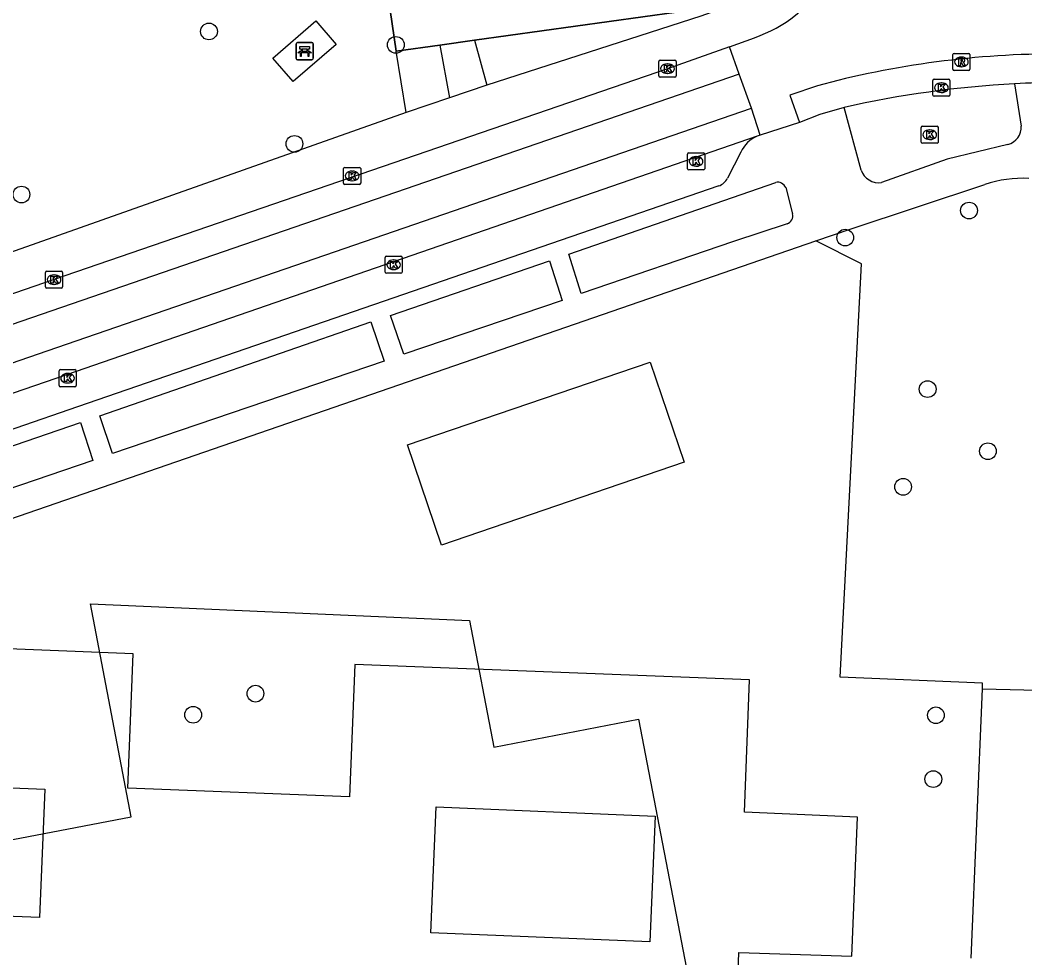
# Model space of a CAD drawing. Extents: x 160077 to 160945, y 386481 to 387498.
# Drawn here: x 160620.3 to 160679, y 386829.3 to 386884.2 of the extents above; entities that cross this region are included whole.
import ezdxf

# ---------------------------------------------------------------- set-up
doc = ezdxf.new("R2010")
doc.units = 0
for name, color, linetype in [('IMGEO_Bank', 7, 'Continuous'), ('IMGEO_Boom', 7, 'Continuous'), ('IMGEO_Erf', 7, 'Continuous'), ('IMGEO_Groenvoorziening', 7, 'Continuous'), ('IMGEO_Hek', 7, 'Continuous'), ('IMGEO_Kolk', 7, 'Continuous'), ('IMGEO_Pand', 7, 'Continuous'), ('IMGEO_Pand_vergunning_verleend', 7, 'Continuous'), ('IMGEO_Rijbaan_lokaal_gesloten', 7, 'Continuous'), ('IMGEO_Rijbaan_lokaal_open', 7, 'Continuous'), ('IMGEO_Rioolput', 7, 'Continuous'), ('IMGEO_Voetpad_open', 7, 'Continuous')]:
    doc.layers.add(name, color=color, linetype=linetype)

msp = doc.modelspace()

# ---------------------------------------------------------------- linework, layer by layer
at = {"layer": 'IMGEO_Bank'}
for p, q in [((160636.51, 386882.837), (160637.351, 386882.837)), ((160637.351, 386882.837), (160636.51, 386882.837)), ((160637.435, 386882.762), (160637.435, 386881.921)), ((160637.435, 386881.921), (160637.435, 386882.762)), ((160636.435, 386881.912), (160636.435, 386882.753)), ((160636.435, 386882.753), (160636.435, 386881.912)), ((160637.132, 386882.235), (160636.739, 386882.235)), ((160636.744, 386882.343), (160636.744, 386882.449)), ((160636.788, 386882.449), (160636.788, 386882.343)), ((160637.076, 386882.455), (160636.794, 386882.455)), ((160636.794, 386882.337), (160637.076, 386882.337)), ((160637.082, 386882.343), (160637.082, 386882.449)), ((160637.126, 386882.449), (160637.126, 386882.343)), ((160637.36, 386881.837), (160636.519, 386881.837)), ((160636.519, 386881.837), (160637.36, 386881.837))]:
    msp.add_line(p, q, dxfattribs=at)
for points in [[(160636.682, 386882.235), (160636.54, 386882.235), (160636.652, 386882.337), (160636.738, 386882.337)], [(160636.738, 386882.455), (160636.652, 386882.455), (160636.652, 386882.616), (160637.215, 386882.616), (160637.215, 386882.455), (160637.132, 386882.455)], [(160636.732, 386882.228), (160636.732, 386882.021), (160636.689, 386882.021), (160636.689, 386882.228)], [(160637.132, 386882.337), (160637.215, 386882.337), (160637.327, 386882.235), (160637.188, 386882.235)], [(160637.182, 386882.228), (160637.182, 386882.021), (160637.138, 386882.021), (160637.138, 386882.228)]]:
    msp.add_lwpolyline(points, dxfattribs=at)
for centre, radius, start, end in [((160636.513, 386882.759), 0.0779, 92.4484, 184.28452), ((160636.513, 386882.759), 0.0779, 92.4484, 184.28452), ((160637.357, 386882.759), 0.0779, 2.4484, 94.28452), ((160637.357, 386882.759), 0.0779, 2.4484, 94.28452), ((160636.682, 386882.228), 0.00671, 2.89567, 87.10433), ((160636.739, 386882.228), 0.00671, 92.89567, 177.10433), ((160636.737, 386882.448), 0.00671, 2.89567, 87.10433), ((160636.737, 386882.344), 0.00671, 272.89567, 357.10433), ((160636.794, 386882.448), 0.00671, 92.89567, 177.10433), ((160636.794, 386882.344), 0.00671, 182.89567, 267.10433), ((160637.076, 386882.448), 0.00671, 2.89567, 87.10433), ((160637.076, 386882.344), 0.00671, 272.89567, 357.10433), ((160637.133, 386882.448), 0.00671, 92.89567, 177.10433), ((160637.133, 386882.344), 0.00671, 182.89567, 267.10433), ((160637.131, 386882.228), 0.00671, 2.89567, 87.10433), ((160637.188, 386882.228), 0.00671, 92.89567, 177.10433), ((160636.513, 386881.915), 0.0779, 182.4484, 274.28452), ((160636.513, 386881.915), 0.0779, 182.4484, 274.28452), ((160637.357, 386881.915), 0.0779, 272.4484, 4.28452), ((160637.357, 386881.915), 0.0779, 272.4484, 4.28452)]:
    msp.add_arc(centre, radius, start, end, dxfattribs=at)
at = {"layer": 'IMGEO_Boom'}
for centre in [(160631.342, 386883.491), (160642.264, 386882.702), (160636.338, 386876.914), (160620.38, 386873.954), (160675.763, 386873.019), (160668.528, 386871.435), (160673.344, 386862.578), (160676.869, 386858.948), (160671.909, 386856.865), (160634.057, 386844.773), (160630.416, 386843.539), (160673.83, 386843.508), (160673.676, 386839.775)]:
    msp.add_circle(centre, 0.489, dxfattribs=at)
at = {"layer": 'IMGEO_Erf'}
for points in [[(160646.866, 386882.974), (160660.639, 386884.895), (160659.159, 386892.212)], [(160642.277, 386882.334), (160644.827, 386882.69)]]:
    msp.add_lwpolyline(points, dxfattribs=at)
at = {"layer": 'IMGEO_Groenvoorziening'}
for points in [[(160641.274, 386904.77), (160639.047, 386904.459), (160642.277, 386882.334)], [(160638.77, 386882.729), (160636.264, 386880.563), (160635.078, 386881.936), (160637.584, 386884.102), (160638.77, 386882.729)], [(160642.874, 386878.744), (160642.277, 386882.334)], [(160676.542, 386845.055), (160676.555, 386845.381), (160668.235, 386845.73), (160669.487, 386869.91), (160666.813, 386871.238)]]:
    msp.add_lwpolyline(points, dxfattribs=at)
at = {"layer": 'IMGEO_Hek'}
for points in [[(160642.277, 386882.334), (160639.047, 386904.459), (160641.274, 386904.77)], [(160659.159, 386892.212), (160660.639, 386884.895), (160646.866, 386882.974)], [(160646.866, 386882.974), (160644.827, 386882.69)], [(160644.827, 386882.69), (160642.277, 386882.334)], [(160676.542, 386845.055), (160676.555, 386845.381), (160668.235, 386845.73), (160669.487, 386869.91), (160666.813, 386871.238)], [(160675.891, 386829.313), (160676.542, 386845.055)]]:
    msp.add_lwpolyline(points, dxfattribs=at)
at = {"layer": 'IMGEO_Kolk'}
for p, q in [((160657.639, 386880.887), (160657.639, 386881.739)), ((160657.714, 386881.813), (160658.566, 386881.813)), ((160658.127, 386881.593), (160658.152, 386881.593)), ((160658.64, 386881.739), (160658.64, 386880.887)), ((160658.15, 386881.033), (160658.125, 386881.033)), ((160658.566, 386880.813), (160657.714, 386880.813)), ((160673.649, 386879.773), (160673.649, 386880.625)), ((160673.724, 386880.699), (160674.576, 386880.699)), ((160674.137, 386880.479), (160674.162, 386880.479)), ((160674.65, 386880.625), (160674.65, 386879.773)), ((160674.16, 386879.919), (160674.135, 386879.919)), ((160674.576, 386879.699), (160673.724, 386879.699)), ((160672.968, 386877.025), (160672.968, 386877.877)), ((160673.043, 386877.951), (160673.895, 386877.951)), ((160673.456, 386877.731), (160673.481, 386877.731)), ((160673.969, 386877.877), (160673.969, 386877.025)), ((160673.895, 386876.951), (160673.043, 386876.951)), ((160673.479, 386877.171), (160673.454, 386877.171)), ((160659.313, 386875.466), (160659.313, 386876.318)), ((160659.388, 386876.392), (160660.24, 386876.392)), ((160660.314, 386876.318), (160660.314, 386875.466)), ((160659.801, 386876.172), (160659.826, 386876.172)), ((160639.208, 386874.616), (160639.208, 386875.468)), ((160639.283, 386875.542), (160640.135, 386875.542)), ((160639.696, 386875.322), (160639.721, 386875.322)), ((160640.209, 386875.468), (160640.209, 386874.616)), ((160660.24, 386875.392), (160659.388, 386875.392)), ((160659.824, 386875.612), (160659.799, 386875.612)), ((160640.135, 386874.542), (160639.283, 386874.542)), ((160639.719, 386874.762), (160639.694, 386874.762)), ((160641.635, 386869.422), (160641.635, 386870.274)), ((160641.71, 386870.348), (160642.562, 386870.348)), ((160642.123, 386870.128), (160642.148, 386870.128)), ((160642.636, 386870.274), (160642.636, 386869.422)), ((160621.786, 386868.551), (160621.786, 386869.403)), ((160621.861, 386869.477), (160622.713, 386869.477)), ((160622.274, 386869.257), (160622.299, 386869.257)), ((160622.787, 386869.403), (160622.787, 386868.551)), ((160642.562, 386869.348), (160641.71, 386869.348)), ((160642.146, 386869.568), (160642.121, 386869.568)), ((160622.297, 386868.697), (160622.272, 386868.697)), ((160622.713, 386868.477), (160621.861, 386868.477)), ((160622.58, 386862.789), (160622.58, 386863.641)), ((160622.655, 386863.715), (160623.507, 386863.715)), ((160623.068, 386863.495), (160623.093, 386863.495)), ((160623.581, 386863.641), (160623.581, 386862.789)), ((160623.091, 386862.935), (160623.066, 386862.935)), ((160623.507, 386862.715), (160622.655, 386862.715))]:
    msp.add_line(p, q, dxfattribs=at)
for points in [[(160657.639, 386880.887), (160657.639, 386881.739)], [(160657.714, 386881.813), (160658.566, 386881.813)], [(160658.64, 386881.739), (160658.64, 386880.887)], [(160657.96, 386881.513), (160658.083, 386881.513), (160658.083, 386881.362), (160658.213, 386881.513), (160658.377, 386881.513), (160658.231, 386881.362), (160658.384, 386881.113), (160658.232, 386881.113), (160658.147, 386881.277), (160658.083, 386881.21), (160658.083, 386881.113), (160657.96, 386881.113), (160657.96, 386881.513)], [(160658.566, 386880.813), (160657.714, 386880.813)], [(160673.649, 386879.773), (160673.649, 386880.625)], [(160673.724, 386880.699), (160674.576, 386880.699)], [(160674.65, 386880.625), (160674.65, 386879.773)], [(160673.97, 386880.399), (160674.093, 386880.399), (160674.093, 386880.248), (160674.223, 386880.399), (160674.387, 386880.399), (160674.241, 386880.248), (160674.394, 386879.999), (160674.242, 386879.999), (160674.157, 386880.163), (160674.093, 386880.096), (160674.093, 386879.999), (160673.97, 386879.999), (160673.97, 386880.399)], [(160674.576, 386879.699), (160673.724, 386879.699)], [(160672.968, 386877.025), (160672.968, 386877.877)], [(160673.043, 386877.951), (160673.895, 386877.951)], [(160673.289, 386877.651), (160673.412, 386877.651), (160673.412, 386877.5), (160673.542, 386877.651), (160673.706, 386877.651), (160673.56, 386877.5), (160673.713, 386877.251), (160673.561, 386877.251), (160673.476, 386877.415), (160673.412, 386877.348), (160673.412, 386877.251), (160673.289, 386877.251), (160673.289, 386877.651)], [(160673.969, 386877.877), (160673.969, 386877.025)], [(160673.895, 386876.951), (160673.043, 386876.951)], [(160659.313, 386875.466), (160659.313, 386876.318)], [(160659.388, 386876.392), (160660.24, 386876.392)], [(160660.314, 386876.318), (160660.314, 386875.466)], [(160659.634, 386876.092), (160659.757, 386876.092), (160659.757, 386875.941), (160659.887, 386876.092), (160660.051, 386876.092), (160659.905, 386875.941), (160660.058, 386875.692), (160659.906, 386875.692), (160659.821, 386875.856), (160659.757, 386875.789), (160659.757, 386875.692), (160659.634, 386875.692), (160659.634, 386876.092)], [(160639.208, 386874.616), (160639.208, 386875.468)], [(160639.283, 386875.542), (160640.135, 386875.542)], [(160639.529, 386875.242), (160639.652, 386875.242), (160639.652, 386875.091), (160639.782, 386875.242), (160639.946, 386875.242), (160639.8, 386875.091), (160639.953, 386874.842), (160639.801, 386874.842), (160639.716, 386875.006), (160639.652, 386874.939), (160639.652, 386874.842), (160639.529, 386874.842), (160639.529, 386875.242)], [(160640.209, 386875.468), (160640.209, 386874.616)], [(160660.24, 386875.392), (160659.388, 386875.392)], [(160640.135, 386874.542), (160639.283, 386874.542)], [(160641.635, 386869.422), (160641.635, 386870.274)], [(160641.71, 386870.348), (160642.562, 386870.348)], [(160641.956, 386870.048), (160642.079, 386870.048), (160642.079, 386869.897), (160642.209, 386870.048), (160642.373, 386870.048), (160642.227, 386869.897), (160642.38, 386869.648), (160642.228, 386869.648), (160642.143, 386869.812), (160642.079, 386869.745), (160642.079, 386869.648), (160641.956, 386869.648), (160641.956, 386870.048)], [(160642.636, 386870.274), (160642.636, 386869.422)], [(160621.786, 386868.551), (160621.786, 386869.403)], [(160621.861, 386869.477), (160622.713, 386869.477)], [(160622.787, 386869.403), (160622.787, 386868.551)], [(160642.562, 386869.348), (160641.71, 386869.348)], [(160622.107, 386869.177), (160622.23, 386869.177), (160622.23, 386869.026), (160622.36, 386869.177), (160622.524, 386869.177), (160622.378, 386869.026), (160622.531, 386868.777), (160622.379, 386868.777), (160622.294, 386868.941), (160622.23, 386868.874), (160622.23, 386868.777), (160622.107, 386868.777), (160622.107, 386869.177)], [(160622.713, 386868.477), (160621.861, 386868.477)], [(160622.58, 386862.789), (160622.58, 386863.641)], [(160622.655, 386863.715), (160623.507, 386863.715)], [(160622.901, 386863.415), (160623.024, 386863.415), (160623.024, 386863.264), (160623.154, 386863.415), (160623.318, 386863.415), (160623.172, 386863.264), (160623.325, 386863.015), (160623.173, 386863.015), (160623.088, 386863.179), (160623.024, 386863.112), (160623.024, 386863.015), (160622.901, 386863.015), (160622.901, 386863.415)], [(160623.581, 386863.641), (160623.581, 386862.789)], [(160623.507, 386862.715), (160622.655, 386862.715)]]:
    msp.add_lwpolyline(points, dxfattribs=at)
for centre, start, end in [((160657.716, 386881.737), 91.55205, 178.44795), ((160657.716, 386881.737), 91.55205, 178.44795), ((160658.564, 386881.737), 1.55205, 88.44795), ((160658.564, 386881.737), 1.55205, 88.44795), ((160657.716, 386880.889), 181.55205, 268.44795), ((160657.716, 386880.889), 181.55205, 268.44795), ((160658.564, 386880.889), 271.55205, 358.44795), ((160658.564, 386880.889), 271.55205, 358.44795), ((160673.726, 386880.623), 91.55205, 178.44795), ((160673.726, 386880.623), 91.55205, 178.44795), ((160674.574, 386880.623), 1.55205, 88.44795), ((160674.574, 386880.623), 1.55205, 88.44795), ((160673.726, 386879.775), 181.55205, 268.44795), ((160673.726, 386879.775), 181.55205, 268.44795), ((160674.574, 386879.775), 271.55205, 358.44795), ((160674.574, 386879.775), 271.55205, 358.44795), ((160673.045, 386877.875), 91.55205, 178.44795), ((160673.045, 386877.875), 91.55205, 178.44795), ((160673.893, 386877.875), 1.55205, 88.44795), ((160673.893, 386877.875), 1.55205, 88.44795), ((160673.045, 386877.027), 181.55205, 268.44795), ((160673.045, 386877.027), 181.55205, 268.44795), ((160673.893, 386877.027), 271.55205, 358.44795), ((160673.893, 386877.027), 271.55205, 358.44795), ((160659.39, 386876.316), 91.55205, 178.44795), ((160659.39, 386876.316), 91.55205, 178.44795), ((160660.238, 386876.316), 1.55205, 88.44795), ((160660.238, 386876.316), 1.55205, 88.44795), ((160639.285, 386875.466), 91.55205, 178.44795), ((160639.285, 386875.466), 91.55205, 178.44795), ((160640.133, 386875.466), 1.55205, 88.44795), ((160640.133, 386875.466), 1.55205, 88.44795), ((160659.39, 386875.468), 181.55205, 268.44795), ((160659.39, 386875.468), 181.55205, 268.44795), ((160660.238, 386875.468), 271.55205, 358.44795), ((160660.238, 386875.468), 271.55205, 358.44795), ((160639.285, 386874.618), 181.55205, 268.44795), ((160639.285, 386874.618), 181.55205, 268.44795), ((160640.133, 386874.618), 271.55205, 358.44795), ((160640.133, 386874.618), 271.55205, 358.44795), ((160641.712, 386870.272), 91.55205, 178.44795), ((160641.712, 386870.272), 91.55205, 178.44795), ((160642.56, 386870.272), 1.55205, 88.44795), ((160642.56, 386870.272), 1.55205, 88.44795), ((160621.863, 386869.401), 91.55205, 178.44795), ((160621.863, 386869.401), 91.55205, 178.44795), ((160622.711, 386869.401), 1.55205, 88.44795), ((160622.711, 386869.401), 1.55205, 88.44795), ((160641.712, 386869.424), 181.55205, 268.44795), ((160641.712, 386869.424), 181.55205, 268.44795), ((160642.56, 386869.424), 271.55205, 358.44795), ((160642.56, 386869.424), 271.55205, 358.44795), ((160621.863, 386868.553), 181.55205, 268.44795), ((160621.863, 386868.553), 181.55205, 268.44795), ((160622.711, 386868.553), 271.55205, 358.44795), ((160622.711, 386868.553), 271.55205, 358.44795), ((160622.657, 386863.639), 91.55205, 178.44795), ((160622.657, 386863.639), 91.55205, 178.44795), ((160623.505, 386863.639), 1.55205, 88.44795), ((160623.505, 386863.639), 1.55205, 88.44795), ((160622.657, 386862.791), 181.55205, 268.44795), ((160622.657, 386862.791), 181.55205, 268.44795), ((160623.505, 386862.791), 271.55205, 358.44795), ((160623.505, 386862.791), 271.55205, 358.44795)]:
    msp.add_arc(centre, 0.0765, start, end, dxfattribs=at)
for centre, major_axis, ratio, start_param, end_param in [((160658.126, 386881.313), (-0.387, 0.002), 0.722429, 4.712389, 7.853982), ((160658.151, 386881.313), (-0.39, 0.002), 0.717154, 1.570796, 4.712389), ((160674.136, 386880.199), (-0.387, 0.002), 0.722429, 4.712389, 7.853982), ((160674.161, 386880.199), (-0.39, 0.002), 0.717154, 1.570796, 4.712389), ((160673.455, 386877.451), (-0.387, 0.002), 0.722429, 4.712389, 7.853982), ((160673.48, 386877.451), (-0.39, 0.002), 0.717154, 1.570796, 4.712389), ((160659.8, 386875.892), (-0.387, 0.002), 0.722429, 4.712389, 7.853982), ((160659.825, 386875.892), (-0.39, 0.002), 0.717154, 1.570796, 4.712389), ((160639.695, 386875.042), (-0.387, 0.002), 0.722429, 4.712389, 7.853982), ((160639.72, 386875.042), (-0.39, 0.002), 0.717154, 1.570796, 4.712389), ((160642.122, 386869.848), (-0.387, 0.002), 0.722429, 4.712389, 7.853982), ((160642.147, 386869.848), (-0.39, 0.002), 0.717154, 1.570796, 4.712389), ((160622.273, 386868.977), (-0.387, 0.002), 0.722429, 4.712389, 7.853982), ((160622.298, 386868.977), (-0.39, 0.002), 0.717154, 1.570796, 4.712389), ((160623.067, 386863.215), (-0.387, 0.002), 0.722429, 4.712389, 7.853982), ((160623.092, 386863.215), (-0.39, 0.002), 0.717154, 1.570796, 4.712389)]:
    msp.add_ellipse(centre, major_axis=major_axis, ratio=ratio, start_param=start_param, end_param=end_param, dxfattribs=at)
at = {"layer": 'IMGEO_Pand'}
for points in [[(160644.936, 386853.463), (160642.941, 386859.312), (160657.124, 386864.151), (160659.12, 386858.301), (160644.936, 386853.463)], [(160662.314, 386829.637), (160668.918, 386829.418), (160669.239, 386837.544), (160662.637, 386837.835), (160662.926, 386845.581), (160639.873, 386846.471), (160639.561, 386838.731), (160626.6, 386839.254), (160626.917, 386847.096), (160614.264, 386847.607), (160613.937, 386839.505), (160621.742, 386839.189), (160621.439, 386831.675), (160614.83, 386831.942), (160614.503, 386823.832)], [(160644.313, 386830.795), (160644.625, 386838.16), (160657.416, 386837.619), (160657.104, 386830.254), (160644.313, 386830.795)], [(160662.065, 386822.149), (160662.314, 386829.637)]]:
    msp.add_lwpolyline(points, dxfattribs=at)
at = {"layer": 'IMGEO_Pand_vergunning_verleend'}
msp.add_lwpolyline([(160613.867, 386835.096), (160626.802, 386837.57), (160624.421, 386850.02), (160646.57, 386849.04), (160647.993, 386841.649), (160656.446, 386843.277), (160661.556, 386816.748), (160642.06, 386813.01), (160633.038, 386808.858), (160630.885, 386813.836), (160628.577, 386813.395), (160629.102, 386810.652), (160618.915, 386808.704), (160613.867, 386835.096)], dxfattribs=at)
at = {"layer": 'IMGEO_Rijbaan_lokaal_gesloten'}
for points in [[(160661.757, 386882.595), (160658.14, 386881.313), (160622.287, 386868.977), (160603.455, 386862.503), (160602.068, 386862.029), (160601.058, 386861.677), (160599.927, 386861.292)], [(160662.322, 386880.985), (160602.615, 386860.432), (160598.113, 386858.924)], [(160601.607, 386857.838), (160604.713, 386858.884), (160622.455, 386865.015), (160663.045, 386879.01)], [(160668.461, 386879.051), (160667.042, 386878.632), (160665.847, 386878.174)], [(160663.388, 386877.362), (160623.022, 386863.416), (160604.975, 386857.207), (160598.764, 386855.067)], [(160663.55, 386877.417), (160663.388, 386877.362)]]:
    msp.add_lwpolyline(points, dxfattribs=at)
for centre, radius, start, end in [((160681.574, 386820.779), 59.73, 93.0252, 102.6822), ((160681.556, 386820.983), 59.525, 90.53366, 93.01843)]:
    msp.add_arc(centre, radius, start, end, dxfattribs=at)
at = {"layer": 'IMGEO_Rijbaan_lokaal_open'}
for points in [[(160661.757, 386882.595), (160663.217, 386883.125)], [(160662.322, 386880.985), (160661.757, 386882.595)], [(160663.045, 386879.01), (160662.322, 386880.985)], [(160668.097, 386880.628), (160666.911, 386880.3), (160665.296, 386879.773), (160665.847, 386878.174)], [(160663.55, 386877.417), (160663.045, 386879.01)], [(160665.847, 386878.174), (160663.55, 386877.417)], [(160675.891, 386829.313), (160676.542, 386845.055)], [(160676.542, 386845.055), (160683.812, 386844.878)]]:
    msp.add_lwpolyline(points, dxfattribs=at)
for centre, radius, start, end in [((160660.597, 386890.752), 8.064, 288.95859, 6.08591), ((160680.985, 386827.813), 54.365, 88.49585, 103.71339)]:
    msp.add_arc(centre, radius, start, end, dxfattribs=at)
at = {"layer": 'IMGEO_Rioolput'}
for p, q in [((160674.892, 386882.208), (160675.744, 386882.208)), ((160674.817, 386881.282), (160674.817, 386882.134)), ((160675.305, 386881.988), (160675.33, 386881.988)), ((160675.818, 386882.134), (160675.818, 386881.282)), ((160675.744, 386881.208), (160674.892, 386881.208)), ((160675.328, 386881.428), (160675.303, 386881.428))]:
    msp.add_line(p, q, dxfattribs=at)
for points in [[(160674.892, 386882.208), (160675.744, 386882.208)], [(160674.817, 386881.282), (160674.817, 386882.134)], [(160675.406, 386881.906), (160675.154, 386881.908), (160675.154, 386881.508)], [(160675.154, 386881.508), (160675.278, 386881.508), (160675.278, 386881.67), (160675.289, 386881.67)], [(160675.332, 386881.827), (160675.278, 386881.827), (160675.278, 386881.746)], [(160675.278, 386881.746), (160675.33, 386881.746)], [(160675.336, 386881.641), (160675.407, 386881.508), (160675.547, 386881.508), (160675.482, 386881.634)], [(160675.818, 386882.134), (160675.818, 386881.282)], [(160675.744, 386881.208), (160674.892, 386881.208)]]:
    msp.add_lwpolyline(points, dxfattribs=at)
for centre, radius, start, end in [((160674.894, 386882.132), 0.0765, 91.55205, 178.44795), ((160674.894, 386882.132), 0.0765, 91.55205, 178.44795), ((160675.742, 386882.132), 0.0765, 1.55205, 88.44795), ((160675.742, 386882.132), 0.0765, 1.55205, 88.44795), ((160675.288, 386881.617), 0.0533, 26.02933, 88.69889), ((160675.314, 386881.935), 0.19, 274.7715, 282.96867), ((160675.338, 386881.731), 0.0964, 77.00612, 93.18647), ((160675.352, 386881.788), 0.0378, 276.66336, 79.67722), ((160675.405, 386881.796), 0.109, 350.36119, 89.41601), ((160675.403, 386881.796), 0.112, 277.58423, 350.98172), ((160675.387, 386881.581), 0.108, 29.51342, 73.79051), ((160674.894, 386881.284), 0.0765, 181.55205, 268.44795), ((160674.894, 386881.284), 0.0765, 181.55205, 268.44795), ((160675.742, 386881.284), 0.0765, 271.55205, 358.44795), ((160675.742, 386881.284), 0.0765, 271.55205, 358.44795)]:
    msp.add_arc(centre, radius, start, end, dxfattribs=at)
for centre, major_axis, ratio, start_param, end_param in [((160675.304, 386881.708), (-0.387, 0.002), 0.722429, 4.712389, 7.853982), ((160675.329, 386881.708), (-0.39, 0.002), 0.717154, 1.570796, 4.712389)]:
    msp.add_ellipse(centre, major_axis=major_axis, ratio=ratio, start_param=start_param, end_param=end_param, dxfattribs=at)
at = {"layer": 'IMGEO_Voetpad_open'}
for points in [[(160663.61, 386885.644), (160660.097, 386884.39), (160647.581, 386880.345)], [(160642.874, 386878.744), (160612.998, 386868.184), (160611.26, 386879.691), (160610.479, 386884.446)], [(160644.827, 386882.69), (160646.866, 386882.974)], [(160646.866, 386882.974), (160647.581, 386880.345)], [(160644.827, 386882.69), (160645.408, 386879.606)], [(160678.422, 386880.425), (160678.801, 386877.955)], [(160647.581, 386880.345), (160645.408, 386879.606)], [(160645.408, 386879.606), (160642.874, 386878.744)], [(160669.45, 386875.386), (160668.461, 386879.051)], [(160662.425, 386876.434), (160661.65, 386874.909)], [(160678.039, 386876.885), (160674.493, 386876.013), (160670.653, 386874.657)], [(160652.366, 386870.468), (160664.465, 386874.662)], [(160666.813, 386871.238), (160668.825, 386871.932), (160676.694, 386874.549)], [(160661.144, 386874.456), (160623.651, 386861.535), (160605.609, 386855.314), (160602.486, 386854.237)], [(160665.047, 386874.36), (160665.444, 386872.832)], [(160665.126, 386872.25), (160661.99, 386871.201), (160653.103, 386868.161), (160652.366, 386870.468)], [(160603.434, 386849.369), (160666.813, 386871.238)], [(160651.235, 386870.086), (160651.982, 386867.758), (160642.729, 386864.629), (160641.96, 386866.874), (160651.235, 386870.086)], [(160640.809, 386866.503), (160641.589, 386864.213), (160625.705, 386858.815), (160624.955, 386861.025), (160640.809, 386866.503)], [(160623.823, 386860.621), (160624.551, 386858.398), (160614.359, 386854.941), (160613.608, 386857.109), (160623.823, 386860.621)]]:
    msp.add_lwpolyline(points, dxfattribs=at)
for centre, radius, start, end in [((160677.809, 386877.855), 0.997, 283.33212, 5.75478), ((160664.044, 386875.717), 1.771, 111.75561, 156.12369), ((160670.489, 386875.743), 1.098, 198.96489, 278.60464), ((160660.804, 386875.345), 0.951, 290.92488, 332.74855), ((160664.575, 386874.162), 0.512, 22.72764, 102.42273), ((160678.909, 386867.821), 7.084, 87.22656, 108.2238), ((160664.996, 386872.699), 0.467, 286.16076, 16.53558)]:
    msp.add_arc(centre, radius, start, end, dxfattribs=at)

doc.saveas('drawing.dxf')
